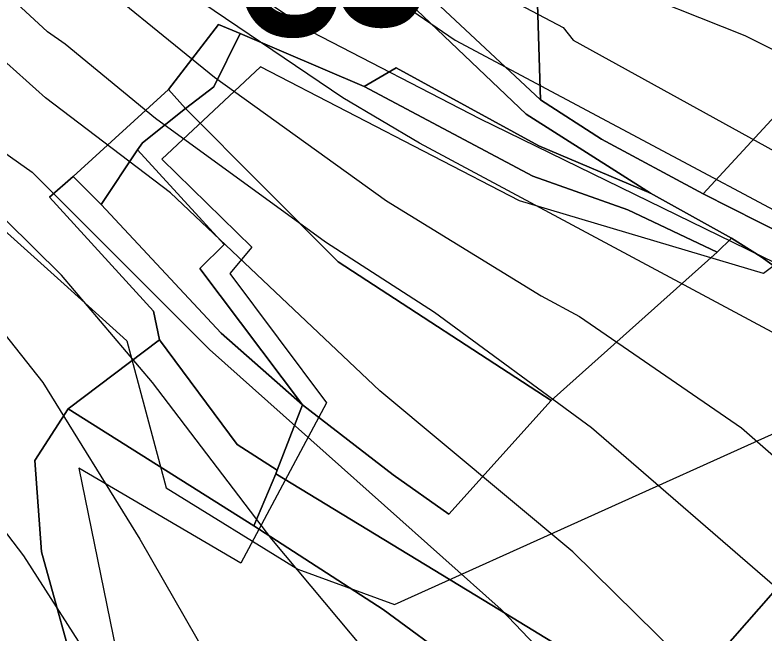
# Model space of a CAD drawing. Extents: x -510989 to -501240, y -1184665 to -1176089.
# Drawn here: x -502970.2 to -502788.7, y -1183537.7 to -1183387.9 of the extents above; entities that cross this region are included whole.
import ezdxf

# ---------------------------------------------------------------- set-up
doc = ezdxf.new("R2010")
doc.units = 0
for name, color, linetype in [('lesni_pozemek', 7, 'Continuous'), ('orna_puda', 7, 'Continuous'), ('ostatni_plocha_x_neplodna_puda', 7, 'Continuous'), ('STAV_systematicke_odvodneni', 7, 'Continuous'), ('STAV_USES', 7, 'Continuous'), ('STAV_zaplavove_uzemi', 7, 'Continuous'), ('trvaly_travni_porost', 7, 'Continuous'), ('vrstevnice_01', 7, 'Continuous'), ('vrstevnice_02', 7, 'Continuous')]:
    doc.layers.add(name, color=color, linetype=linetype)

msp = doc.modelspace()

# ---------------------------------------------------------------- linework, layer by layer
at = {"layer": 'lesni_pozemek'}
for points in [[(-503042.68, -1183191.57), (-503019.86, -1183210.27), (-503006.01, -1183219.47), (-502984.4, -1183227.73), (-502909.58, -1183280.88), (-502897.11, -1183300.85), (-502871.55, -1183329.52), (-502843.29, -1183351.9), (-502843.67, -1183382.64), (-502842.88, -1183408.48), (-502960.71, -1183298.39), (-503016.26, -1183230.9)], [(-502810.18, -1183346.95), (-502788.77, -1183343.96), (-502772.83, -1183351.47), (-502767.31, -1183353.32), (-502767.67, -1183357.86), (-502747.34, -1183373.57), (-502766.58, -1183391.26), (-502803.45, -1183431.24), (-502828.12, -1183418.05), (-502842.88, -1183408.48), (-502843.67, -1183382.64), (-502843.29, -1183351.9), (-502820.63, -1183358.93), (-502812.46, -1183349.56)], [(-502747.34, -1183373.57), (-502743.4, -1183370.56), (-502727.14, -1183386.98), (-502728.08, -1183387.94), (-502703.09, -1183408.18), (-502651.5, -1183409.11), (-502651.02, -1183419.68), (-502697.27, -1183431.36), (-502708.17, -1183439.71), (-502713.16, -1183456.36), (-502744.19, -1183441.39), (-502768.26, -1183432.87), (-502784.04, -1183433.2), (-502783.36, -1183441.45), (-502803.45, -1183431.24), (-502766.58, -1183391.26)], [(-502949.35, -1183433.88), (-502940.51, -1183420.65), (-502919.57, -1183443.53), (-502925.41, -1183449.4), (-502900.55, -1183482.41), (-502920.23, -1183465.03)], [(-502961.82, -1183432.07), (-502956.16, -1183427.07), (-502949.35, -1183433.88), (-502920.23, -1183465.03), (-502900.55, -1183482.41), (-502906.66, -1183498.26), (-502916.35, -1183491.98), (-502935.23, -1183466.69), (-502936.67, -1183459.71)], [(-502957.31, -1183483.34), (-502935.23, -1183466.69), (-502916.35, -1183491.98), (-502906.66, -1183498.26), (-502907, -1183499.14), (-502912.37, -1183511.71)], [(-502907, -1183499.14), (-502854.68, -1183530.97), (-502812.03, -1183556.93), (-502825.68, -1183572.52), (-502862.97, -1183545.23), (-502881.01, -1183532.04), (-502912.37, -1183511.71)]]:
    msp.add_lwpolyline(points, close=True, dxfattribs=at)
msp.add_lwpolyline([(-502967.42, -1183296.68), (-502846.36, -1183411.96), (-502816.27, -1183431.09), (-502843.29, -1183419.62), (-502877.9, -1183400.75), (-502885.6, -1183405.3), (-502915.62, -1183392.4), (-502920.93, -1183390.24), (-502933.06, -1183406.03), (-502956.16, -1183427.07), (-502961.82, -1183432.07), (-502936.67, -1183459.71), (-502935.23, -1183466.69), (-502957.31, -1183483.34), (-502965.41, -1183495.87), (-502963.81, -1183518.02), (-502954.37, -1183552.12)], dxfattribs=at)
at = {"layer": 'orna_puda'}
msp.add_lwpolyline([(-502767.87, -1183542.41), (-502806.43, -1183586.69), (-502825.68, -1183572.52), (-502812.03, -1183556.93), (-502783.62, -1183524.56)], close=True, dxfattribs=at)
at = {"layer": 'ostatni_plocha_x_neplodna_puda'}
for points in [[(-502915.62, -1183392.4), (-502922.05, -1183405.38), (-502928.89, -1183410.56), (-502933.06, -1183406.03), (-502920.93, -1183390.24)], [(-502885.6, -1183405.3), (-502877.9, -1183400.75), (-502843.29, -1183419.62), (-502816.27, -1183431.09), (-502796.6, -1183442.04), (-502800.05, -1183445.44), (-502821.74, -1183435.16), (-502844.72, -1183426.99)], [(-502933.06, -1183406.03), (-502928.89, -1183410.56), (-502939.34, -1183418.9), (-502940.51, -1183420.65), (-502949.35, -1183433.88), (-502956.16, -1183427.07)]]:
    msp.add_lwpolyline(points, close=True, dxfattribs=at)
at = {"layer": 'STAV_systematicke_odvodneni'}
for p, q in [((-502910.72, -1183400.53), (-502934.66, -1183422.88)), ((-502847.94, -1183433), (-502910.72, -1183400.53)), ((-502934.66, -1183422.88), (-502912.85, -1183444.17)), ((-502788.89, -1183450.56), (-502847.94, -1183433)), ((-502778.25, -1183442.58), (-502788.89, -1183450.56)), ((-502912.85, -1183444.17), (-502918.16, -1183450.56)), ((-502918.16, -1183450.56), (-502894.76, -1183481.96)), ((-502894.76, -1183481.96), (-502915.5, -1183520.81)), ((-502954.74, -1183497.79), (-502945.43, -1183543.43)), ((-502915.5, -1183520.81), (-502954.74, -1183497.79))]:
    msp.add_line(p, q, dxfattribs=at)
at = {"layer": 'STAV_USES'}
for p, q in [((-502980.64, -1183433.11), (-502958.34, -1183453.17)), ((-502980.64, -1183433.11), (-502958.34, -1183453.17)), ((-502958.34, -1183453.17), (-502943.14, -1183466.9)), ((-502958.34, -1183453.17), (-502943.14, -1183466.9)), ((-502943.14, -1183466.9), (-502933.57, -1183502.56)), ((-502943.14, -1183466.9), (-502933.57, -1183502.56)), ((-502878.24, -1183530.77), (-502734.52, -1183465.89)), ((-502878.24, -1183530.77), (-502734.52, -1183465.89)), ((-502933.57, -1183502.56), (-502901.65, -1183522.25)), ((-502933.57, -1183502.56), (-502901.65, -1183522.25)), ((-502901.65, -1183522.25), (-502878.24, -1183530.77)), ((-502901.65, -1183522.25), (-502878.24, -1183530.77))]:
    msp.add_line(p, q, dxfattribs=at)
at = {"layer": 'STAV_zaplavove_uzemi'}
for points in [[(-502723.47, -1180576.88), (-502750.97, -1180610.73), (-502772.12, -1180647.75), (-502783.76, -1180692.17), (-502790.11, -1180735.54), (-502816.55, -1180769.39), (-502838.76, -1180789.49), (-502880.02, -1180813.82), (-502947.71, -1180825.45), (-502980.5, -1180833.91), (-503008.01, -1180838.14), (-503027.04, -1180827.57), (-503058.78, -1180840.26), (-503097.92, -1180865.65), (-503133.88, -1180877.28), (-503224.85, -1180888.92), (-503331.68, -1180909.01), (-503349.66, -1180914.3), (-503380.34, -1180944.98), (-503395.15, -1180996.81), (-503404.67, -1181054.99), (-503414.18, -1181088.83), (-503405.74, -1181137.71), (-503341.21, -1181192.71), (-503275.63, -1181213.86), (-503238.61, -1181228.67), (-503221.69, -1181245.6), (-503229.09, -1181273.1), (-503244.96, -1181310.12), (-503251.3, -1181333.39), (-503243.9, -1181363.01), (-503246.02, -1181393.68), (-503244.96, -1181433.88), (-503251.3, -1181477.25), (-503261.88, -1181518.5), (-503269.29, -1181530.14), (-503299, -1181579.21), (-503326.93, -1181610.62), (-503351.36, -1181638.55), (-503381.61, -1181666.47), (-503397.91, -1181682.76), (-503420.01, -1181721.16), (-503428.16, -1181736.28), (-503464.23, -1181735.12), (-503497.97, -1181758.39), (-503482.84, -1181800.28), (-503460.74, -1181841), (-503407.53, -1181883.86), (-503369.52, -1181914.83), (-503348.4, -1181945.81), (-503334.32, -1181976.78), (-503286.45, -1182017.61), (-503224.5, -1182073.92), (-503185.08, -1182121.79), (-503159.74, -1182180.92), (-503125.16, -1182269.48), (-503118.18, -1182319.52), (-503118.18, -1182384.67), (-503122.84, -1182470.78), (-503133.31, -1182562.7), (-503147.27, -1182666.25), (-503152.24, -1182800.82), (-503140.98, -1182878.25), (-503110, -1182947.24), (-503050.82, -1183014.1), (-502950.75, -1183132.78), (-502862.33, -1183242.16), (-502789.02, -1183301.5), (-502594.33, -1183372.67), (-502552.52, -1183394.35), (-502521.54, -1183433.06), (-502481.28, -1183546.12), (-502442.56, -1183663.81), (-502399.2, -1183755.19), (-502318.67, -1183838.81), (-502270.66, -1183889.92), (-502173.29, -1183977.22)], [(-502250.32, -1184002.61), (-502355.07, -1183875.41), (-502442.37, -1183790.61), (-502477.29, -1183700.82), (-502532.16, -1183578.61), (-502567.08, -1183448.91), (-502626.05, -1183402.34), (-502705.41, -1183380.59), (-502814.2, -1183349.87), (-502882.03, -1183297.39), (-502931.95, -1183237.24), (-503042.02, -1183107.97), (-503139.64, -1183018.94), (-503222.14, -1182957.59), (-503308.56, -1182839.96), (-503316.24, -1182784.92), (-503330.32, -1182756.77), (-503348.24, -1182719.65), (-503334.16, -1182651.82), (-503323.92, -1182595.5), (-503313.68, -1182526.39), (-503294.1, -1182480.5), (-503251.86, -1182396.03), (-503229.34, -1182314.37), (-503216.1, -1182227.15), (-503242.43, -1182174.5), (-503271.86, -1182129.59), (-503287.34, -1182081.58), (-503343.88, -1182028.1), (-503361.79, -1182008.91), (-503396.35, -1181952.59), (-503442.43, -1181933.39), (-503497.46, -1181888.6), (-503525.62, -1181860.44), (-503528.18, -1181837.4), (-503548.66, -1181767.01), (-503558.9, -1181729.89), (-503576.82, -1181682.53), (-503578.1, -1181621.1), (-503567.86, -1181572.46), (-503552.5, -1181536.63), (-503538.04, -1181458.36), (-503518.33, -1181411.9), (-503509.88, -1181341.51), (-503497.21, -1181207.63), (-503499.77, -1181097.56), (-503498.02, -1181031.35), (-503510.82, -1180970.85), (-503549.22, -1180952.23), (-503571.32, -1180940.6), (-503605.07, -1180937.11), (-503651.61, -1180939.44), (-503671.39, -1180917.33), (-503679.53, -1180892.89), (-503713.27, -1180871.95), (-503727.24, -1180859.15), (-503734.22, -1180833.55), (-503728.4, -1180799.81), (-503741.2, -1180770.72), (-503722.82, -1180725.17), (-503721.54, -1180703.41), (-503731.78, -1180697.01), (-503767.61, -1180699.57), (-503790.65, -1180697.01), (-503817.53, -1180697.01), (-503861.04, -1180686.77), (-503889.2, -1180675.25), (-503900.72, -1180668.85), (-503953.2, -1180679.09), (-503997.99, -1180697.01), (-504063.27, -1180722.61), (-504109.34, -1180749.49), (-504142.62, -1180776.36), (-504177.18, -1180796.84), (-504211.73, -1180817.32), (-504414.98, -1180961.5), (-504472.7, -1180998.11), (-504544.51, -1181068.5), (-504600.82, -1181143.12), (-504621.94, -1181196.62), (-504641.65, -1181267.01), (-504660.25, -1181350.62), (-504634.7, -1181398.32), (-504617.66, -1181447.72), (-504600.62, -1181492.01), (-504587, -1181548.23), (-504592.11, -1181628.29), (-504569.96, -1181682.81), (-504568.26, -1181664.07), (-504554.63, -1181621.48), (-504547.82, -1181597.63)], [(-502765.18, -1180820.83), (-502819.12, -1180854.68), (-502855.09, -1180856.79), (-502878.36, -1180851.5), (-502911.15, -1180848.33), (-502954.52, -1180870.54), (-502984.14, -1180869.48), (-503005.29, -1180861.02), (-503048.66, -1180872.66), (-503074.04, -1180895.93), (-503100.49, -1180910.74), (-503124.82, -1180934.01), (-503148.09, -1180961.51), (-503167.13, -1180991.13), (-503214.18, -1181039.04), (-503223.14, -1181058.24), (-503224.42, -1181086.39), (-503233.38, -1181129.91), (-503224.42, -1181152.95), (-503210.34, -1181174.71), (-503189.86, -1181187.51), (-503177.06, -1181216.94), (-503187.3, -1181265.58), (-503182.09, -1181326.92), (-503202.22, -1181367.18), (-503223.9, -1181396.6), (-503227, -1181422.93), (-503244.04, -1181475.59), (-503248.68, -1181509.66), (-503278.16, -1181558.16), (-503308.83, -1181601.52), (-503351.14, -1181645.95), (-503365.95, -1181659.7), (-503395.57, -1181685.09), (-503411.43, -1181722.11), (-503422.01, -1181739.03), (-503437.88, -1181747.49), (-503460.09, -1181743.26), (-503481.25, -1181748.55), (-503492.88, -1181761.25), (-503472.79, -1181803.56), (-503443.17, -1181840.58), (-503413.55, -1181857.5), (-503278.84, -1181941.97), (-503242.23, -1181977.17), (-503180.29, -1182027.85), (-503125.38, -1182098.25), (-503088.78, -1182167.23), (-503075.54, -1182217), (-503114.26, -1182162.8), (-503152.97, -1182091.56), (-503197.89, -1182048.2), (-503210.28, -1182032.71), (-503231.96, -1182021.87), (-503259.83, -1182017.22), (-503266.03, -1182021.87), (-503224.21, -1182048.2), (-503199.43, -1182076.07), (-503157.62, -1182114.79), (-503135.94, -1182159.7), (-503118.9, -1182207.71), (-503111.16, -1182251.07), (-503108.24, -1182409.43), (-503115.92, -1182478.55), (-503128.72, -1182603.98), (-503131.28, -1182696.13), (-503104.4, -1182780.6), (-503071.45, -1182869.91), (-503052.71, -1182886.94), (-502977.76, -1182944.86), (-502838.07, -1183047.07), (-502664.31, -1183174.84), (-502563.8, -1183270.24), (-502485.44, -1183353.71), (-502446.26, -1183432.07), (-502383.48, -1183571.46), (-502315.46, -1183658.04), (-502253.62, -1183724), (-502158.8, -1183808.51), (-502045.43, -1183923.94), (-501930, -1184016.7), (-501793.89, -1184089.91), (-501746.5, -1184127.32), (-501709.09, -1184197.15)], [(-502226.81, -1183999.33), (-502311.75, -1183908.57), (-502419.96, -1183792.22), (-502451.37, -1183739.86), (-502483.95, -1183647.94), (-502521.19, -1183547.88), (-502550.27, -1183461.78), (-502572.38, -1183429.2), (-502656.85, -1183386.44), (-502768.21, -1183357), (-502834.76, -1183325), (-502889.79, -1183272.53), (-502938.43, -1183213.65), (-503042.23, -1183094.94), (-503121.07, -1183000.61), (-503188.65, -1182909.1), (-503198.5, -1182830.26), (-503192.9, -1182654.04), (-503169.63, -1182457.41), (-503165.02, -1182331.94), (-503174.64, -1182244.43), (-503211.18, -1182165.58), (-503248.68, -1182104.04), (-503298.6, -1182058.14), (-503358.04, -1182010.06), (-503388.64, -1181959.36), (-503422.73, -1181920.9), (-503472.56, -1181875.44), (-503525.05, -1181800.26), (-503528.23, -1181753.72), (-503520.82, -1181644.77), (-503514.48, -1181592.94), (-503470.14, -1181471.68), (-503458.61, -1181430.33), (-503465.34, -1181377.45), (-503493.67, -1181297.01), (-503493.67, -1181272.57), (-503489.02, -1181233.01), (-503455.28, -1181146.91), (-503458.77, -1181102.69), (-503461.1, -1181050.33), (-503461.1, -1181016.59), (-503465.75, -1180995.65), (-503478.55, -1180979.36)]]:
    msp.add_spline(points, degree=3, dxfattribs=at)
at = {"layer": 'trvaly_travni_porost'}
for points in [[(-503105.62, -1183060.44), (-503098.4, -1183083.16), (-503093.21, -1183104.16), (-503087.95, -1183125.08), (-503074.48, -1183146.09), (-503042.68, -1183191.57), (-503016.26, -1183230.9), (-502960.71, -1183298.39), (-502842.88, -1183408.48), (-502828.12, -1183418.05), (-502803.45, -1183431.24), (-502783.36, -1183441.45)], [(-502765.91, -1183463.44), (-502789.41, -1183446.51), (-502796.6, -1183442.04), (-502816.27, -1183431.09), (-502846.36, -1183411.96), (-502967.42, -1183296.68), (-503001.88, -1183255.08), (-503026.14, -1183227.5), (-503042.91, -1183197.57), (-503095.45, -1183124.13), (-503104.91, -1183091.11), (-503108.64, -1183078.09), (-503113.2, -1183062.45)]]:
    msp.add_lwpolyline(points, dxfattribs=at)
for points in [[(-502885.6, -1183405.3), (-502844.72, -1183426.99), (-502821.74, -1183435.16), (-502800.05, -1183445.44), (-502840.31, -1183481.38), (-502891.93, -1183447.78), (-502928.89, -1183410.56), (-502922.05, -1183405.38), (-502915.62, -1183392.4)], [(-502939.34, -1183418.9), (-502928.89, -1183410.56), (-502891.93, -1183447.78), (-502840.31, -1183481.38), (-502865.09, -1183508.88), (-502878.56, -1183499.37), (-502900.55, -1183482.41), (-502925.41, -1183449.4), (-502919.57, -1183443.53), (-502940.51, -1183420.65)], [(-502796.6, -1183442.04), (-502789.41, -1183446.51), (-502765.91, -1183463.44), (-502748.15, -1183480.63), (-502757.01, -1183495.2), (-502770.1, -1183512.78), (-502783.62, -1183524.56), (-502812.03, -1183556.93), (-502854.68, -1183530.97), (-502907, -1183499.14), (-502906.66, -1183498.26), (-502900.55, -1183482.41), (-502878.56, -1183499.37), (-502865.09, -1183508.88), (-502840.31, -1183481.38), (-502800.05, -1183445.44)], [(-502965.41, -1183495.87), (-502957.31, -1183483.34), (-502912.37, -1183511.71), (-502881.01, -1183532.04), (-502862.97, -1183545.23), (-502825.68, -1183572.52), (-502874.14, -1183626.03), (-502941.27, -1183584.29), (-502953.95, -1183553.17), (-502954.37, -1183552.12), (-502963.81, -1183518.02)]]:
    msp.add_lwpolyline(points, close=True, dxfattribs=at)
at = {"layer": 'vrstevnice_01'}
for points in [[(-502607.41, -1183496.74), (-502616.09, -1183485), (-502640.69, -1183467), (-502670.31, -1183453), (-502691, -1183444), (-502697, -1183443), (-502715.81, -1183436), (-502755.31, -1183412), (-502793.31, -1183393), (-502825.81, -1183380), (-502857.91, -1183363), (-502898.59, -1183335), (-502910.41, -1183324), (-502935.09, -1183296), (-502961.81, -1183262), (-502978.41, -1183246), (-503005.69, -1183230), (-503056.41, -1183207), (-503105.59, -1183182), (-503139.19, -1183160), (-503155.5, -1183147), (-503163, -1183139), (-503183.69, -1183112), (-503256.48, -1183004.03)], [(-503213.91, -1183153), (-503144, -1183214), (-503125.09, -1183225), (-503099.5, -1183235), (-503059.69, -1183247), (-503031.81, -1183257), (-503015.59, -1183267), (-503008.81, -1183272), (-502977.59, -1183302), (-502939.41, -1183342), (-502863.59, -1183394), (-502732.31, -1183464), (-502692.5, -1183488), (-502680, -1183496), (-502657.31, -1183516), (-502639.31, -1183536), (-502609.81, -1183578), (-502600.5, -1183596), (-502583.41, -1183636), (-502555.31, -1183691)], [(-502610.91, -1183696), (-502615.91, -1183673), (-502623.19, -1183650), (-502629.81, -1183634), (-502638.19, -1183619), (-502657.81, -1183594), (-502672.81, -1183572), (-502703.5, -1183535), (-502743.91, -1183497), (-502759.81, -1183484), (-502784.5, -1183466), (-502872.19, -1183419), (-502890.81, -1183408), (-502927.69, -1183383), (-502964.59, -1183354), (-502965.31, -1183354), (-503007.5, -1183311), (-503022.19, -1183298), (-503033.5, -1183291), (-503059.69, -1183284), (-503102.5, -1183270), (-503164.41, -1183247)], [(-502680.19, -1183709), (-502686.41, -1183668), (-502697.31, -1183639), (-502703.69, -1183625), (-502713.81, -1183609), (-502724.81, -1183594), (-502730, -1183588), (-502736.09, -1183580), (-502755.81, -1183556), (-502783.09, -1183529), (-502830.5, -1183488), (-502868.59, -1183460), (-502895, -1183443), (-502936.19, -1183413), (-502958.09, -1183395), (-502962.31, -1183392), (-503027.31, -1183332), (-503043.31, -1183321), (-503081.81, -1183309), (-503121.5, -1183294), (-503127.5, -1183293), (-503130.09, -1183292), (-503160.81, -1183286)], [(-503184.5, -1183303), (-503140.5, -1183315), (-503111, -1183327), (-503076.91, -1183345), (-503048.41, -1183354), (-503029.91, -1183367), (-502974.69, -1183420), (-502966.09, -1183426), (-502923.09, -1183469), (-502852.41, -1183532), (-502819.09, -1183567), (-502800.41, -1183596), (-502785.31, -1183627), (-502770.81, -1183670), (-502768.31, -1183689)], [(-503169.59, -1183334), (-503142.31, -1183345), (-503086.5, -1183376), (-503052.91, -1183388), (-503042.41, -1183394), (-503027.81, -1183406), (-503025.09, -1183411), (-502980.91, -1183455), (-502963.5, -1183477), (-502940, -1183515), (-502923.31, -1183544)]]:
    msp.add_lwpolyline(points, dxfattribs=at)
at = {"layer": 'vrstevnice_02'}
for points in [[(-503170.41, -1183163), (-503137.5, -1183191), (-503123.91, -1183199), (-503052.69, -1183231), (-503034.41, -1183238), (-503016.31, -1183246), (-502994.41, -1183260), (-502976.69, -1183276), (-502962.41, -1183292), (-502937.91, -1183325), (-502926.31, -1183337), (-502890.31, -1183363), (-502837.41, -1183391), (-502835, -1183394), (-502751.59, -1183440)], [(-503170.09, -1183217), (-503157.31, -1183226), (-503127.69, -1183239), (-503079.41, -1183258), (-503020.41, -1183283), (-503012.5, -1183289), (-502957.31, -1183347), (-502924.91, -1183374), (-502898.31, -1183392), (-502857.69, -1183413), (-502775.81, -1183453), (-502764.5, -1183459), (-502747.5, -1183473), (-502733.41, -1183481), (-502693.41, -1183511), (-502678.81, -1183525), (-502656.69, -1183551), (-502637.69, -1183577), (-502624.09, -1183599), (-502611.31, -1183629), (-502605.91, -1183646), (-502578.5, -1183715)], [(-503168.81, -1183266), (-503137.81, -1183274), (-503084.41, -1183294), (-503044.69, -1183303), (-503038.81, -1183305), (-503024.69, -1183314), (-502996, -1183344), (-502961.5, -1183370), (-502957.5, -1183374), (-502921.91, -1183403), (-502880.19, -1183433), (-502842.69, -1183456), (-502833.41, -1183461), (-502794.19, -1183488), (-502754.09, -1183523), (-502724, -1183553), (-502696.31, -1183587), (-502663.19, -1183645), (-502657.59, -1183658), (-502650.5, -1183683)], [(-502720, -1183699), (-502723, -1183674), (-502728.91, -1183651), (-502737.19, -1183631), (-502749.09, -1183611), (-502783.59, -1183570), (-502809.69, -1183543), (-502835.09, -1183518), (-502881.81, -1183479), (-502932.5, -1183431), (-502962.81, -1183408), (-502986.31, -1183387), (-503020.5, -1183353), (-503036.41, -1183342), (-503046.19, -1183337), (-503088, -1183325), (-503152.09, -1183300), (-503169.41, -1183295)], [(-502848.41, -1183682), (-502839.81, -1183673), (-502834.09, -1183658), (-502833.41, -1183640), (-502836.91, -1183624), (-502844.81, -1183602), (-502850.69, -1183591), (-502869.5, -1183561), (-502908, -1183515), (-502936.91, -1183477), (-502958.91, -1183451), (-502979.19, -1183431), (-503032.81, -1183382), (-503042.91, -1183374), (-503059.31, -1183366), (-503078.41, -1183360), (-503142.59, -1183327), (-503159.5, -1183321)], [(-503159.5, -1183541), (-503127.31, -1183562), (-503113.91, -1183574), (-503047.59, -1183615), (-503023.31, -1183626), (-502996.69, -1183633), (-502983.09, -1183635), (-502969.09, -1183634), (-502953.5, -1183630), (-502947.31, -1183626), (-502942.31, -1183620), (-502937, -1183612), (-502934, -1183600), (-502935, -1183588), (-502939.81, -1183569), (-502950.81, -1183546), (-502968.09, -1183519), (-502994.81, -1183484), (-503019.5, -1183457), (-503048.41, -1183432), (-503072.19, -1183418), (-503132.41, -1183377), (-503147.91, -1183368), (-503170.41, -1183352)]]:
    msp.add_lwpolyline(points, dxfattribs=at)

# ---------------------------------------------------------------- texts
at = {"layer": 'STAV_USES'}
msp.add_text('LB', height=45, rotation=270, dxfattribs=at).set_placement((-502915.5, -1183323.12))

doc.saveas('drawing.dxf')
